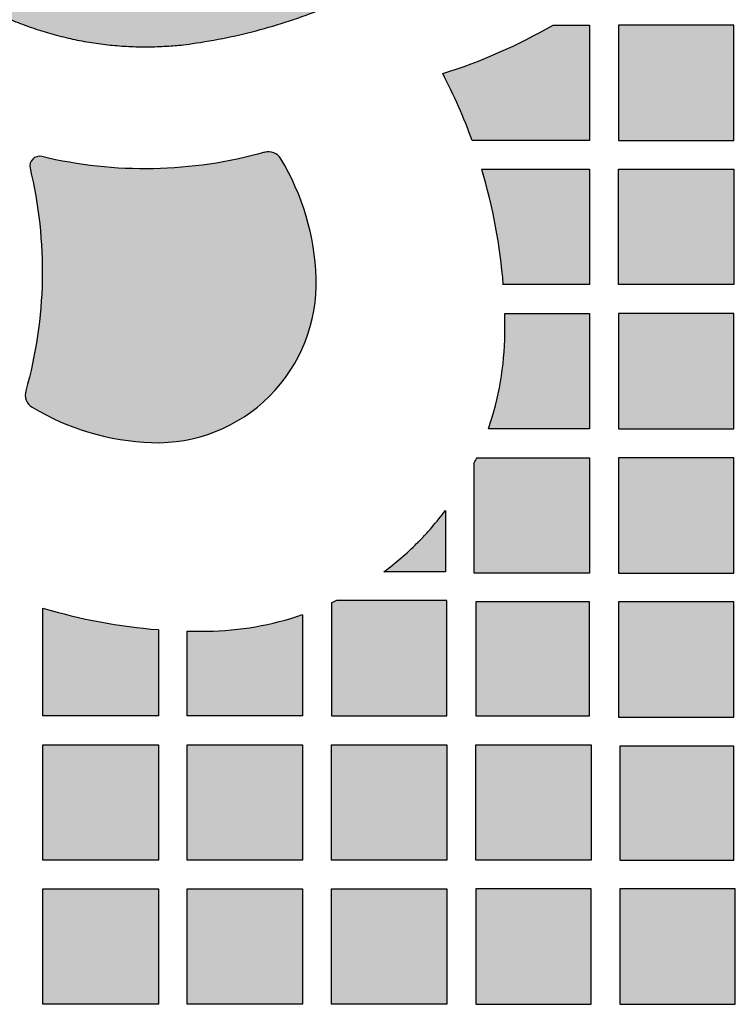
# Model space of a CAD drawing. Header units: millimetres. Extents: x -3873 to -97, y 912 to 4165.
# Tile 438 of 656: x -1611 to -1536, y 2775 to 2877. Entities that reach past the tile are written whole.
import ezdxf

# ---------------------------------------------------------------- set-up
doc = ezdxf.new("R2010")
doc.units = ezdxf.units.MM
doc.layers.add('pattern', color=7, linetype='Continuous', true_color=0x000000)

msp = doc.modelspace()

# ---------------------------------------------------------------- hatches: boundary and pattern name
at = {"layer": 'pattern'}
for points in [[(-1562.97, 2908.31), (-1562.97, 2908.28), (-1562.97, 2908.24), (-1562.97, 2908.2), (-1562.97, 2908.16), (-1562.98, 2908.12), (-1562.98, 2908.08), (-1562.98, 2908.04), (-1562.99, 2908), (-1562.99, 2907.96), (-1563, 2907.92), (-1563.01, 2907.88), (-1563.02, 2907.84), (-1563.03, 2907.8), (-1563.04, 2907.76), (-1563.05, 2907.73), (-1563.06, 2907.69), (-1563.07, 2907.65), (-1563.08, 2907.61), (-1563.1, 2907.57), (-1563.11, 2907.54), (-1563.12, 2907.5), (-1563.14, 2907.46), (-1563.16, 2907.43), (-1563.17, 2907.39), (-1563.19, 2907.36), (-1563.21, 2907.32), (-1563.23, 2907.29), (-1563.25, 2907.25), (-1563.27, 2907.22), (-1563.29, 2907.19), (-1563.31, 2907.16), (-1563.33, 2907.12), (-1563.96, 2906.24), (-1564.61, 2905.37), (-1565.27, 2904.51), (-1565.96, 2903.66), (-1566.66, 2902.82), (-1567.38, 2902), (-1568.11, 2901.18), (-1568.86, 2900.38), (-1569.63, 2899.59), (-1570.42, 2898.82), (-1571.22, 2898.06), (-1572.03, 2897.32), (-1572.86, 2896.59), (-1573.71, 2895.87), (-1574.57, 2895.18), (-1575.44, 2894.49), (-1576.32, 2893.83), (-1577.22, 2893.18), (-1578.13, 2892.55), (-1579.05, 2891.94), (-1579.98, 2891.35), (-1580.93, 2890.78), (-1581.88, 2890.22), (-1582.84, 2889.69), (-1583.81, 2889.17), (-1584.79, 2888.67), (-1585.77, 2888.19), (-1586.76, 2887.74), (-1587.76, 2887.3), (-1588.77, 2886.88), (-1589.78, 2886.48), (-1590.79, 2886.11), (-1591.56, 2885.84), (-1592.33, 2885.6), (-1593.11, 2885.37), (-1593.91, 2885.16), (-1594.71, 2884.97), (-1595.52, 2884.81), (-1596.34, 2884.66), (-1597.16, 2884.53), (-1597.99, 2884.43), (-1598.82, 2884.35), (-1599.65, 2884.29), (-1600.49, 2884.25), (-1601.33, 2884.23), (-1602.18, 2884.24), (-1603.02, 2884.27), (-1603.86, 2884.32), (-1604.7, 2884.39), (-1605.54, 2884.49), (-1606.37, 2884.61), (-1607.2, 2884.75), (-1608.02, 2884.91), (-1608.84, 2885.1), (-1609.65, 2885.3), (-1610.46, 2885.53), (-1611.25, 2885.78), (-1612.04, 2886.04), (-1612.81, 2886.33), (-1613.58, 2886.64), (-1614.33, 2886.96), (-1615.07, 2887.3), (-1615.8, 2887.66), (-1616.52, 2888.04), (-1616.53, 2888.04), (-1616.55, 2888.05), (-1616.57, 2888.06), (-1616.58, 2888.07), (-1616.6, 2888.08), (-1616.62, 2888.08), (-1616.64, 2888.09), (-1616.66, 2888.1), (-1616.67, 2888.1), (-1616.69, 2888.11), (-1616.71, 2888.12), (-1616.73, 2888.12), (-1616.75, 2888.13), (-1616.77, 2888.13), (-1616.79, 2888.14), (-1616.81, 2888.14), (-1616.83, 2888.14), (-1616.85, 2888.15), (-1616.87, 2888.15), (-1616.89, 2888.15), (-1616.91, 2888.15), (-1616.93, 2888.15), (-1616.95, 2888.16), (-1616.97, 2888.16), (-1616.99, 2888.16), (-1617.01, 2888.16), (-1617.03, 2888.16), (-1617.05, 2888.15), (-1617.07, 2888.15), (-1617.09, 2888.15), (-1617.12, 2888.15), (-1617.14, 2888.15), (-1617.16, 2888.14), (-1617.18, 2888.14), (-1617.2, 2888.13), (-1617.22, 2888.13), (-1617.24, 2888.13), (-1617.26, 2888.12), (-1617.28, 2888.11), (-1617.3, 2888.11), (-1617.32, 2888.1), (-1617.34, 2888.1), (-1617.36, 2888.09), (-1617.37, 2888.08), (-1617.39, 2888.07), (-1617.41, 2888.06), (-1617.43, 2888.06), (-1617.45, 2888.05), (-1617.47, 2888.04), (-1617.48, 2888.03), (-1617.5, 2888.02), (-1617.52, 2888.01), (-1617.53, 2888), (-1617.55, 2887.99), (-1617.57, 2887.97), (-1617.58, 2887.96), (-1617.6, 2887.95), (-1617.61, 2887.94), (-1617.63, 2887.93), (-1617.64, 2887.91), (-1617.66, 2887.9), (-1617.67, 2887.89), (-1617.69, 2887.88), (-1617.7, 2887.86), (-1621.25, 2884.31), (-1621.26, 2884.3), (-1621.28, 2884.28), (-1621.3, 2884.26), (-1621.32, 2884.24), (-1621.33, 2884.22), (-1621.35, 2884.2), (-1621.36, 2884.18), (-1621.38, 2884.16), (-1621.39, 2884.13), (-1621.4, 2884.11), (-1621.42, 2884.09), (-1621.43, 2884.07), (-1621.44, 2884.04), (-1621.45, 2884.02), (-1621.46, 2884), (-1621.47, 2883.97), (-1621.48, 2883.95), (-1621.49, 2883.92), (-1621.5, 2883.9), (-1621.5, 2883.87), (-1621.51, 2883.85), (-1621.52, 2883.82), (-1621.52, 2883.8), (-1621.53, 2883.77), (-1621.53, 2883.75), (-1621.53, 2883.72), (-1621.54, 2883.69), (-1621.54, 2883.67), (-1621.54, 2883.64), (-1621.54, 2883.62), (-1621.54, 2883.59), (-1621.54, 2883.57), (-1621.54, 2883.54), (-1621.54, 2883.52), (-1621.53, 2883.49), (-1621.53, 2883.47), (-1621.53, 2883.44), (-1621.52, 2883.42), (-1621.52, 2883.39), (-1621.51, 2883.37), (-1621.5, 2883.34), (-1621.5, 2883.32), (-1621.49, 2883.29), (-1621.48, 2883.27), (-1621.47, 2883.24), (-1621.46, 2883.22), (-1621.45, 2883.19), (-1621.44, 2883.17), (-1621.43, 2883.15), (-1621.42, 2883.12), (-1621.4, 2883.1), (-1621.39, 2883.08), (-1621.37, 2883.06), (-1621.36, 2883.04), (-1621.35, 2883.01), (-1621.33, 2882.99), (-1621.31, 2882.97), (-1621.3, 2882.95), (-1621.28, 2882.93), (-1621.26, 2882.92), (-1621.24, 2882.9), (-1621.23, 2882.88), (-1621.21, 2882.86), (-1621.19, 2882.85), (-1620.46, 2882.24), (-1619.71, 2881.66), (-1618.95, 2881.08), (-1618.16, 2880.53), (-1617.36, 2880), (-1616.54, 2879.48), (-1615.7, 2878.99), (-1614.85, 2878.52), (-1613.98, 2878.07), (-1613.1, 2877.64), (-1612.21, 2877.24), (-1611.3, 2876.85), (-1610.38, 2876.5), (-1609.45, 2876.17), (-1608.51, 2875.86), (-1607.57, 2875.58), (-1606.61, 2875.32), (-1605.65, 2875.09), (-1604.69, 2874.89), (-1603.72, 2874.72), (-1602.75, 2874.57), (-1601.77, 2874.45), (-1600.8, 2874.35), (-1599.82, 2874.28), (-1598.85, 2874.24), (-1597.88, 2874.22), (-1596.91, 2874.23), (-1595.95, 2874.27), (-1594.99, 2874.33), (-1594.04, 2874.42), (-1593.09, 2874.53), (-1592.16, 2874.66), (-1590.45, 2874.96), (-1588.75, 2875.3), (-1587.04, 2875.7), (-1585.34, 2876.15), (-1583.64, 2876.65), (-1581.95, 2877.2), (-1580.27, 2877.81), (-1578.6, 2878.48), (-1576.95, 2879.19), (-1575.31, 2879.96), (-1573.69, 2880.77), (-1572.1, 2881.64), (-1570.53, 2882.56), (-1568.98, 2883.53), (-1567.47, 2884.54), (-1565.98, 2885.6), (-1564.53, 2886.71), (-1563.11, 2887.86), (-1561.74, 2889.05), (-1560.39, 2890.28), (-1559.09, 2891.55), (-1557.84, 2892.86), (-1556.62, 2894.19), (-1555.45, 2895.57), (-1554.33, 2896.96), (-1553.25, 2898.39), (-1552.22, 2899.84), (-1551.24, 2901.32), (-1550.31, 2902.81), (-1549.43, 2904.33), (-1548.6, 2905.85), (-1547.82, 2907.39), (-1547.79, 2907.45), (-1547.77, 2907.5), (-1547.75, 2907.56), (-1547.73, 2907.61), (-1547.71, 2907.67), (-1547.69, 2907.72), (-1547.67, 2907.78), (-1547.66, 2907.84), (-1547.65, 2907.9), (-1547.64, 2907.96), (-1547.63, 2908.01), (-1547.62, 2908.07), (-1547.62, 2908.13), (-1547.62, 2908.19), (-1547.61, 2908.25), (-1547.61, 2908.37), (-1547.62, 2908.43), (-1547.62, 2908.48), (-1547.62, 2908.54), (-1547.63, 2908.6), (-1547.64, 2908.66), (-1547.65, 2908.72), (-1547.66, 2908.78), (-1547.67, 2908.84), (-1547.69, 2908.89), (-1547.71, 2908.95), (-1547.73, 2909.01), (-1547.75, 2909.06), (-1547.77, 2909.12), (-1547.79, 2909.17), (-1547.82, 2909.22), (-1548.6, 2910.76), (-1549.43, 2912.29), (-1550.31, 2913.81), (-1551.24, 2915.3), (-1552.22, 2916.78), (-1553.24, 2918.23), (-1554.32, 2919.66), (-1555.44, 2921.06), (-1556.61, 2922.43), (-1557.82, 2923.77), (-1559.08, 2925.08), (-1560.38, 2926.35), (-1561.72, 2927.58), (-1563.1, 2928.77), (-1564.51, 2929.92), (-1565.96, 2931.03), (-1567.45, 2932.09), (-1568.96, 2933.11), (-1570.51, 2934.08), (-1572.08, 2935), (-1573.67, 2935.87), (-1575.29, 2936.69), (-1576.92, 2937.45), (-1578.58, 2938.17), (-1580.25, 2938.83), (-1581.93, 2939.44), (-1583.62, 2940), (-1585.31, 2940.5), (-1587.01, 2940.95), (-1588.72, 2941.35), (-1590.42, 2941.7), (-1592.13, 2941.99), (-1593.06, 2942.13), (-1594.01, 2942.24), (-1594.96, 2942.33), (-1595.92, 2942.39), (-1596.88, 2942.43), (-1597.85, 2942.44), (-1598.82, 2942.42), (-1599.79, 2942.38), (-1600.77, 2942.31), (-1601.74, 2942.22), (-1602.72, 2942.1), (-1603.69, 2941.95), (-1604.66, 2941.77), (-1605.62, 2941.57), (-1606.59, 2941.35), (-1607.54, 2941.09), (-1608.49, 2940.81), (-1609.43, 2940.51), (-1610.35, 2940.17), (-1611.27, 2939.82), (-1612.18, 2939.44), (-1613.08, 2939.03), (-1613.96, 2938.61), (-1614.83, 2938.16), (-1615.68, 2937.68), (-1616.52, 2937.19), (-1617.34, 2936.68), (-1618.14, 2936.15), (-1618.92, 2935.59), (-1619.69, 2935.02), (-1620.44, 2934.44), (-1621.17, 2933.83), (-1621.19, 2933.82), (-1621.2, 2933.8), (-1621.22, 2933.78), (-1621.24, 2933.77), (-1621.26, 2933.75), (-1621.27, 2933.73), (-1621.29, 2933.71), (-1621.31, 2933.69), (-1621.32, 2933.67), (-1621.34, 2933.65), (-1621.35, 2933.62), (-1621.37, 2933.6), (-1621.38, 2933.58), (-1621.39, 2933.56), (-1621.41, 2933.53), (-1621.42, 2933.51), (-1621.43, 2933.49), (-1621.44, 2933.46), (-1621.45, 2933.44), (-1621.46, 2933.41), (-1621.47, 2933.39), (-1621.48, 2933.37), (-1621.48, 2933.34), (-1621.49, 2933.32), (-1621.49, 2933.29), (-1621.5, 2933.26), (-1621.5, 2933.24), (-1621.51, 2933.21), (-1621.51, 2933.19), (-1621.51, 2933.16), (-1621.52, 2933.14), (-1621.52, 2933.11), (-1621.52, 2933.09), (-1621.52, 2933.06), (-1621.52, 2933.04), (-1621.52, 2933.01), (-1621.52, 2932.99), (-1621.51, 2932.96), (-1621.51, 2932.94), (-1621.51, 2932.91), (-1621.5, 2932.88), (-1621.5, 2932.86), (-1621.49, 2932.83), (-1621.48, 2932.81), (-1621.48, 2932.78), (-1621.47, 2932.76), (-1621.46, 2932.73), (-1621.45, 2932.71), (-1621.44, 2932.69), (-1621.43, 2932.66), (-1621.42, 2932.64), (-1621.41, 2932.61), (-1621.4, 2932.59), (-1621.38, 2932.57), (-1621.37, 2932.55), (-1621.35, 2932.52), (-1621.34, 2932.5), (-1621.33, 2932.48), (-1621.31, 2932.46), (-1621.29, 2932.44), (-1621.28, 2932.42), (-1621.26, 2932.4), (-1621.24, 2932.38), (-1621.23, 2932.37), (-1617.68, 2928.81), (-1617.67, 2928.8), (-1617.65, 2928.79), (-1617.64, 2928.78), (-1617.63, 2928.76), (-1617.61, 2928.75), (-1617.6, 2928.74), (-1617.58, 2928.73), (-1617.57, 2928.71), (-1617.55, 2928.7), (-1617.53, 2928.69), (-1617.52, 2928.68), (-1617.5, 2928.67), (-1617.48, 2928.66), (-1617.47, 2928.65), (-1617.45, 2928.64), (-1617.43, 2928.63), (-1617.41, 2928.62), (-1617.39, 2928.61), (-1617.38, 2928.61), (-1617.36, 2928.6), (-1617.34, 2928.59), (-1617.32, 2928.58), (-1617.3, 2928.58), (-1617.28, 2928.57), (-1617.26, 2928.56), (-1617.24, 2928.56), (-1617.22, 2928.55), (-1617.2, 2928.55), (-1617.18, 2928.54), (-1617.16, 2928.54), (-1617.14, 2928.53), (-1617.12, 2928.53), (-1617.1, 2928.53), (-1617.08, 2928.53), (-1617.06, 2928.52), (-1617.04, 2928.52), (-1617.02, 2928.52), (-1616.99, 2928.52), (-1616.97, 2928.52), (-1616.95, 2928.52), (-1616.93, 2928.52), (-1616.91, 2928.52), (-1616.89, 2928.52), (-1616.87, 2928.53), (-1616.85, 2928.53), (-1616.83, 2928.53), (-1616.81, 2928.53), (-1616.79, 2928.54), (-1616.77, 2928.54), (-1616.75, 2928.55), (-1616.73, 2928.55), (-1616.71, 2928.56), (-1616.69, 2928.56), (-1616.67, 2928.57), (-1616.66, 2928.57), (-1616.64, 2928.58), (-1616.62, 2928.59), (-1616.6, 2928.59), (-1616.58, 2928.6), (-1616.57, 2928.61), (-1616.55, 2928.62), (-1616.53, 2928.62), (-1616.51, 2928.63), (-1616.5, 2928.64), (-1615.78, 2929.02), (-1615.05, 2929.37), (-1614.31, 2929.72), (-1613.56, 2930.04), (-1612.79, 2930.34), (-1612.02, 2930.63), (-1611.23, 2930.9), (-1610.44, 2931.14), (-1609.63, 2931.37), (-1608.82, 2931.57), (-1608, 2931.76), (-1607.18, 2931.92), (-1606.35, 2932.06), (-1605.52, 2932.18), (-1604.68, 2932.27), (-1603.84, 2932.35), (-1603, 2932.4), (-1602.16, 2932.43), (-1601.31, 2932.43), (-1600.47, 2932.41), (-1599.63, 2932.38), (-1598.8, 2932.31), (-1597.97, 2932.23), (-1597.14, 2932.13), (-1596.31, 2932), (-1595.5, 2931.85), (-1594.69, 2931.69), (-1593.89, 2931.5), (-1593.09, 2931.29), (-1592.31, 2931.06), (-1591.54, 2930.81), (-1590.77, 2930.55), (-1589.76, 2930.17), (-1588.75, 2929.77), (-1587.75, 2929.35), (-1586.75, 2928.91), (-1585.75, 2928.45), (-1584.77, 2927.98), (-1583.79, 2927.48), (-1582.82, 2926.96), (-1581.86, 2926.42), (-1580.91, 2925.87), (-1579.97, 2925.29), (-1579.04, 2924.7), (-1578.12, 2924.09), (-1577.21, 2923.46), (-1576.31, 2922.81), (-1575.43, 2922.15), (-1574.55, 2921.46), (-1573.7, 2920.77), (-1572.85, 2920.05), (-1572.02, 2919.32), (-1571.21, 2918.58), (-1570.41, 2917.82), (-1569.62, 2917.04), (-1568.86, 2916.25), (-1568.11, 2915.45), (-1567.37, 2914.64), (-1566.65, 2913.81), (-1565.95, 2912.97), (-1565.27, 2912.12), (-1564.6, 2911.26), (-1563.96, 2910.39), (-1563.33, 2909.51), (-1563.31, 2909.47), (-1563.29, 2909.44), (-1563.27, 2909.41), (-1563.25, 2909.38), (-1563.23, 2909.34), (-1563.21, 2909.31), (-1563.19, 2909.27), (-1563.17, 2909.24), (-1563.16, 2909.2), (-1563.14, 2909.17), (-1563.12, 2909.13), (-1563.11, 2909.09), (-1563.09, 2909.06), (-1563.08, 2909.02), (-1563.07, 2908.98), (-1563.06, 2908.94), (-1563.05, 2908.9), (-1563.04, 2908.87), (-1563.03, 2908.83), (-1563.02, 2908.79), (-1563.01, 2908.75), (-1563, 2908.71), (-1562.99, 2908.67), (-1562.99, 2908.63), (-1562.98, 2908.59), (-1562.98, 2908.55), (-1562.98, 2908.51), (-1562.97, 2908.47), (-1562.97, 2908.43), (-1562.97, 2908.39), (-1562.97, 2908.35)], [(-1566.86, 2871.43), (-1565.37, 2871.92), (-1563.89, 2872.45), (-1562.43, 2873.03), (-1560.98, 2873.64), (-1559.55, 2874.29), (-1558.14, 2874.98), (-1556.75, 2875.71), (-1555.38, 2876.48), (-1551.59, 2876.48), (-1551.58, 2864.48), (-1563.8, 2864.48), (-1564.48, 2866.25), (-1565.21, 2868), (-1566.01, 2869.73)], [(-1548.58, 2876.48), (-1548.58, 2864.48), (-1536.58, 2864.48), (-1536.59, 2876.48)], [(-1609.77, 2861.6), (-1609.45, 2860.18), (-1609.18, 2858.75), (-1608.95, 2857.31), (-1608.77, 2855.85), (-1608.63, 2854.39), (-1608.54, 2852.92), (-1608.5, 2851.45), (-1608.5, 2849.98), (-1608.56, 2848.51), (-1608.66, 2847.04), (-1608.8, 2845.58), (-1608.99, 2844.12), (-1609.23, 2842.68), (-1609.51, 2841.25), (-1609.84, 2839.83), (-1610.21, 2838.42), (-1610.22, 2838.4), (-1610.22, 2838.37), (-1610.23, 2838.34), (-1610.24, 2838.31), (-1610.24, 2838.28), (-1610.25, 2838.25), (-1610.25, 2838.22), (-1610.26, 2838.2), (-1610.26, 2838.17), (-1610.26, 2838.14), (-1610.26, 2838.11), (-1610.27, 2838.08), (-1610.27, 2838.05), (-1610.27, 2838.02), (-1610.27, 2837.98), (-1610.26, 2837.95), (-1610.26, 2837.92), (-1610.26, 2837.89), (-1610.26, 2837.86), (-1610.25, 2837.83), (-1610.25, 2837.8), (-1610.25, 2837.77), (-1610.24, 2837.74), (-1610.23, 2837.71), (-1610.23, 2837.68), (-1610.22, 2837.65), (-1610.21, 2837.62), (-1610.2, 2837.58), (-1610.19, 2837.55), (-1610.18, 2837.52), (-1610.17, 2837.49), (-1610.16, 2837.47), (-1610.15, 2837.44), (-1610.14, 2837.41), (-1610.12, 2837.38), (-1610.11, 2837.35), (-1610.09, 2837.32), (-1610.08, 2837.29), (-1610.06, 2837.27), (-1610.05, 2837.24), (-1610.03, 2837.21), (-1610.01, 2837.19), (-1610, 2837.16), (-1609.98, 2837.14), (-1609.96, 2837.11), (-1609.94, 2837.09), (-1609.92, 2837.06), (-1609.9, 2837.04), (-1609.88, 2837.02), (-1609.86, 2836.99), (-1609.84, 2836.97), (-1609.82, 2836.95), (-1609.8, 2836.93), (-1609.77, 2836.91), (-1609.75, 2836.89), (-1609.73, 2836.87), (-1609.71, 2836.85), (-1609.68, 2836.83), (-1609.66, 2836.81), (-1609.64, 2836.8), (-1609.61, 2836.78), (-1609.59, 2836.76), (-1609.56, 2836.75), (-1609.54, 2836.73), (-1608.84, 2836.33), (-1608.12, 2835.94), (-1607.39, 2835.57), (-1606.65, 2835.23), (-1605.9, 2834.91), (-1605.13, 2834.62), (-1604.35, 2834.35), (-1603.57, 2834.1), (-1602.78, 2833.88), (-1601.98, 2833.68), (-1601.18, 2833.51), (-1600.37, 2833.37), (-1599.56, 2833.25), (-1598.75, 2833.16), (-1597.94, 2833.09), (-1597.13, 2833.05), (-1596.72, 2833.04), (-1596.3, 2833.05), (-1595.88, 2833.06), (-1595.46, 2833.08), (-1595.05, 2833.11), (-1594.63, 2833.16), (-1594.21, 2833.21), (-1593.79, 2833.28), (-1593.37, 2833.36), (-1592.95, 2833.44), (-1592.53, 2833.54), (-1592.12, 2833.65), (-1591.71, 2833.77), (-1591.3, 2833.9), (-1590.89, 2834.05), (-1590.49, 2834.2), (-1590.09, 2834.36), (-1589.7, 2834.54), (-1589.31, 2834.72), (-1588.93, 2834.91), (-1588.55, 2835.11), (-1588.18, 2835.33), (-1587.81, 2835.55), (-1587.45, 2835.78), (-1587.1, 2836.02), (-1586.76, 2836.26), (-1586.42, 2836.52), (-1586.09, 2836.78), (-1585.77, 2837.05), (-1585.46, 2837.32), (-1585.15, 2837.61), (-1584.86, 2837.89), (-1584.57, 2838.19), (-1584.28, 2838.5), (-1584.01, 2838.81), (-1583.74, 2839.13), (-1583.48, 2839.46), (-1583.22, 2839.8), (-1582.98, 2840.14), (-1582.74, 2840.49), (-1582.51, 2840.85), (-1582.29, 2841.22), (-1582.08, 2841.59), (-1581.87, 2841.97), (-1581.68, 2842.35), (-1581.5, 2842.74), (-1581.32, 2843.13), (-1581.16, 2843.53), (-1581.01, 2843.93), (-1580.87, 2844.34), (-1580.74, 2844.75), (-1580.61, 2845.16), (-1580.5, 2845.57), (-1580.41, 2845.99), (-1580.32, 2846.41), (-1580.24, 2846.83), (-1580.18, 2847.24), (-1580.12, 2847.66), (-1580.08, 2848.08), (-1580.04, 2848.5), (-1580.02, 2848.92), (-1580.01, 2849.34), (-1580.01, 2849.76), (-1580.02, 2850.17), (-1580.06, 2850.98), (-1580.12, 2851.79), (-1580.22, 2852.6), (-1580.33, 2853.41), (-1580.48, 2854.22), (-1580.65, 2855.02), (-1580.84, 2855.82), (-1581.06, 2856.61), (-1581.31, 2857.39), (-1581.58, 2858.17), (-1581.88, 2858.94), (-1582.2, 2859.69), (-1582.54, 2860.43), (-1582.9, 2861.16), (-1583.29, 2861.88), (-1583.7, 2862.58), (-1583.71, 2862.6), (-1583.73, 2862.63), (-1583.75, 2862.65), (-1583.76, 2862.68), (-1583.78, 2862.7), (-1583.8, 2862.72), (-1583.81, 2862.75), (-1583.83, 2862.77), (-1583.85, 2862.79), (-1583.87, 2862.81), (-1583.89, 2862.84), (-1583.91, 2862.86), (-1583.94, 2862.88), (-1583.96, 2862.9), (-1583.98, 2862.92), (-1584, 2862.94), (-1584.03, 2862.96), (-1584.05, 2862.98), (-1584.08, 2863), (-1584.1, 2863.02), (-1584.13, 2863.04), (-1584.15, 2863.05), (-1584.18, 2863.07), (-1584.2, 2863.09), (-1584.23, 2863.1), (-1584.26, 2863.12), (-1584.29, 2863.13), (-1584.32, 2863.15), (-1584.34, 2863.16), (-1584.37, 2863.18), (-1584.4, 2863.19), (-1584.43, 2863.2), (-1584.46, 2863.21), (-1584.49, 2863.22), (-1584.52, 2863.23), (-1584.55, 2863.24), (-1584.58, 2863.25), (-1584.61, 2863.26), (-1584.64, 2863.27), (-1584.67, 2863.27), (-1584.7, 2863.28), (-1584.73, 2863.28), (-1584.76, 2863.29), (-1584.8, 2863.29), (-1584.83, 2863.3), (-1584.86, 2863.3), (-1584.89, 2863.3), (-1584.92, 2863.3), (-1584.95, 2863.3), (-1584.98, 2863.3), (-1585.01, 2863.3), (-1585.04, 2863.3), (-1585.07, 2863.3), (-1585.1, 2863.3), (-1585.13, 2863.3), (-1585.16, 2863.29), (-1585.19, 2863.29), (-1585.22, 2863.29), (-1585.25, 2863.28), (-1585.28, 2863.28), (-1585.31, 2863.27), (-1585.33, 2863.26), (-1585.36, 2863.26), (-1585.39, 2863.25), (-1586.79, 2862.88), (-1588.21, 2862.55), (-1589.64, 2862.27), (-1591.09, 2862.03), (-1592.54, 2861.84), (-1594.01, 2861.69), (-1595.48, 2861.59), (-1596.95, 2861.54), (-1598.42, 2861.54), (-1599.89, 2861.58), (-1601.36, 2861.67), (-1602.82, 2861.8), (-1604.27, 2861.99), (-1605.71, 2862.21), (-1607.14, 2862.49), (-1608.56, 2862.8), (-1608.59, 2862.81), (-1608.62, 2862.81), (-1608.65, 2862.82), (-1608.68, 2862.82), (-1608.71, 2862.83), (-1608.75, 2862.83), (-1608.78, 2862.83), (-1608.81, 2862.83), (-1608.84, 2862.83), (-1608.87, 2862.83), (-1608.91, 2862.82), (-1608.94, 2862.82), (-1608.97, 2862.81), (-1609, 2862.81), (-1609.03, 2862.8), (-1609.07, 2862.79), (-1609.1, 2862.78), (-1609.13, 2862.77), (-1609.16, 2862.76), (-1609.19, 2862.75), (-1609.22, 2862.73), (-1609.25, 2862.72), (-1609.28, 2862.71), (-1609.3, 2862.69), (-1609.33, 2862.67), (-1609.36, 2862.66), (-1609.38, 2862.64), (-1609.41, 2862.62), (-1609.43, 2862.6), (-1609.46, 2862.58), (-1609.48, 2862.56), (-1609.5, 2862.54), (-1609.52, 2862.51), (-1609.54, 2862.49), (-1609.56, 2862.47), (-1609.58, 2862.44), (-1609.6, 2862.42), (-1609.62, 2862.39), (-1609.64, 2862.37), (-1609.65, 2862.34), (-1609.67, 2862.31), (-1609.69, 2862.28), (-1609.7, 2862.25), (-1609.71, 2862.22), (-1609.73, 2862.19), (-1609.74, 2862.16), (-1609.75, 2862.13), (-1609.76, 2862.1), (-1609.77, 2862.07), (-1609.77, 2862.04), (-1609.78, 2862.01), (-1609.78, 2861.97), (-1609.79, 2861.94), (-1609.79, 2861.91), (-1609.79, 2861.88), (-1609.79, 2861.84), (-1609.79, 2861.81), (-1609.79, 2861.78), (-1609.79, 2861.75), (-1609.79, 2861.72), (-1609.78, 2861.69), (-1609.78, 2861.66), (-1609.77, 2861.63)], [(-1562.81, 2861.48), (-1551.58, 2861.48), (-1551.58, 2849.48), (-1560.56, 2849.48), (-1560.7, 2851), (-1560.88, 2852.51), (-1561.1, 2854.03), (-1561.36, 2855.54), (-1561.67, 2857.04), (-1562.01, 2858.53), (-1562.39, 2860.01)], [(-1548.58, 2861.48), (-1536.58, 2861.48), (-1536.58, 2849.48), (-1548.58, 2849.48)], [(-1560.39, 2844.4), (-1560.39, 2845.44), (-1560.41, 2846.48), (-1551.58, 2846.48), (-1551.58, 2834.48), (-1562.11, 2834.48), (-1561.91, 2835.07), (-1561.73, 2835.68), (-1561.55, 2836.28), (-1561.39, 2836.89), (-1561.23, 2837.51), (-1561.09, 2838.13), (-1560.97, 2838.75), (-1560.85, 2839.37), (-1560.75, 2840), (-1560.66, 2840.62), (-1560.59, 2841.25), (-1560.52, 2841.88), (-1560.47, 2842.51), (-1560.43, 2843.14), (-1560.41, 2843.77)], [(-1536.58, 2846.48), (-1548.58, 2846.48), (-1548.58, 2834.48), (-1536.58, 2834.48)], [(-1563.33, 2831.48), (-1551.58, 2831.48), (-1551.58, 2819.48), (-1563.58, 2819.48), (-1563.58, 2830.94)], [(-1536.58, 2831.48), (-1548.58, 2831.48), (-1548.58, 2819.48), (-1536.58, 2819.48)], [(-1572.96, 2819.62), (-1572.51, 2819.96), (-1572.07, 2820.31), (-1571.63, 2820.67), (-1571.19, 2821.04), (-1570.77, 2821.41), (-1570.35, 2821.79), (-1569.94, 2822.18), (-1569.53, 2822.57), (-1569.14, 2822.98), (-1568.75, 2823.39), (-1568.37, 2823.81), (-1567.99, 2824.23), (-1567.63, 2824.67), (-1567.27, 2825.11), (-1566.92, 2825.55), (-1566.58, 2826), (-1566.58, 2819.62)], [(-1608.43, 2815.84), (-1606.96, 2815.42), (-1605.48, 2815.04), (-1603.99, 2814.7), (-1602.49, 2814.4), (-1600.99, 2814.14), (-1599.47, 2813.92), (-1597.95, 2813.74), (-1596.43, 2813.6), (-1596.43, 2804.62), (-1608.43, 2804.62)], [(-1578.43, 2816.37), (-1578.43, 2804.62), (-1566.43, 2804.62), (-1566.43, 2816.62), (-1577.9, 2816.62)], [(-1563.43, 2816.48), (-1563.43, 2804.62), (-1551.58, 2804.62), (-1551.58, 2816.48)], [(-1536.58, 2816.48), (-1548.58, 2816.48), (-1548.58, 2804.48), (-1536.58, 2804.48)], [(-1593.43, 2813.45), (-1592.4, 2813.43), (-1591.36, 2813.43), (-1590.73, 2813.44), (-1590.1, 2813.47), (-1589.47, 2813.51), (-1588.84, 2813.56), (-1588.21, 2813.62), (-1587.58, 2813.7), (-1586.95, 2813.79), (-1586.33, 2813.89), (-1585.7, 2814.01), (-1585.08, 2814.13), (-1584.47, 2814.27), (-1583.85, 2814.42), (-1583.24, 2814.59), (-1582.63, 2814.77), (-1582.03, 2814.95), (-1581.43, 2815.15), (-1581.43, 2804.62), (-1593.43, 2804.62)], [(-1608.43, 2789.62), (-1608.43, 2801.62), (-1596.43, 2801.62), (-1596.43, 2789.62)], [(-1593.43, 2789.62), (-1593.43, 2801.62), (-1581.43, 2801.62), (-1581.43, 2789.62)], [(-1578.43, 2789.62), (-1578.43, 2801.62), (-1566.43, 2801.62), (-1566.43, 2789.62)], [(-1563.43, 2789.62), (-1563.43, 2801.62), (-1551.43, 2801.62), (-1551.43, 2789.62)], [(-1548.43, 2789.62), (-1536.58, 2789.62), (-1536.58, 2801.48), (-1548.43, 2801.48)], [(-1608.43, 2774.62), (-1608.43, 2786.62), (-1596.43, 2786.62), (-1596.43, 2774.62)], [(-1593.43, 2774.62), (-1593.43, 2786.62), (-1581.43, 2786.62), (-1581.43, 2774.62)], [(-1578.43, 2786.62), (-1566.43, 2786.62), (-1566.43, 2774.62), (-1578.43, 2774.62)], [(-1563.43, 2786.62), (-1563.43, 2774.62), (-1551.43, 2774.62), (-1551.43, 2786.62)], [(-1548.43, 2774.62), (-1536.43, 2774.62), (-1536.43, 2786.62), (-1548.43, 2786.62)]]:
    msp.add_hatch(color=256, dxfattribs=at).paths.add_polyline_path(points, flags=0)

# ---------------------------------------------------------------- linework, layer by layer
for points in [[(-1555.38, 2876.48), (-1551.59, 2876.48), (-1551.58, 2864.48), (-1563.8, 2864.48)], [(-1562.81, 2861.48), (-1551.58, 2861.48), (-1551.58, 2849.48), (-1560.56, 2849.48)], [(-1560.41, 2846.48), (-1551.58, 2846.48), (-1551.58, 2834.48), (-1562.11, 2834.48)], [(-1563.33, 2831.48), (-1551.58, 2831.48), (-1551.58, 2819.48), (-1563.58, 2819.48), (-1563.58, 2830.94)], [(-1566.58, 2826), (-1566.58, 2819.62), (-1572.96, 2819.62)], [(-1596.43, 2813.6), (-1596.43, 2804.62), (-1608.43, 2804.62), (-1608.43, 2815.84)], [(-1578.43, 2816.37), (-1578.43, 2804.62), (-1566.43, 2804.62), (-1566.43, 2816.62), (-1577.9, 2816.62)], [(-1581.43, 2815.15), (-1581.43, 2804.62), (-1593.43, 2804.62), (-1593.43, 2813.45)]]:
    msp.add_lwpolyline(points, dxfattribs=at)
for points in [[(-1548.58, 2876.48), (-1548.58, 2864.48), (-1536.58, 2864.48), (-1536.59, 2876.48)], [(-1548.58, 2861.48), (-1536.58, 2861.48), (-1536.58, 2849.48), (-1548.58, 2849.48)], [(-1536.58, 2846.48), (-1548.58, 2846.48), (-1548.58, 2834.48), (-1536.58, 2834.48)], [(-1536.58, 2831.48), (-1548.58, 2831.48), (-1548.58, 2819.48), (-1536.58, 2819.48)], [(-1563.43, 2816.48), (-1563.43, 2804.62), (-1551.58, 2804.62), (-1551.58, 2816.48)], [(-1536.58, 2816.48), (-1548.58, 2816.48), (-1548.58, 2804.48), (-1536.58, 2804.48)], [(-1608.43, 2789.62), (-1608.43, 2801.62), (-1596.43, 2801.62), (-1596.43, 2789.62)], [(-1593.43, 2789.62), (-1593.43, 2801.62), (-1581.43, 2801.62), (-1581.43, 2789.62)], [(-1578.43, 2789.62), (-1578.43, 2801.62), (-1566.43, 2801.62), (-1566.43, 2789.62)], [(-1563.43, 2789.62), (-1563.43, 2801.62), (-1551.43, 2801.62), (-1551.43, 2789.62)], [(-1548.43, 2789.62), (-1536.58, 2789.62), (-1536.58, 2801.48), (-1548.43, 2801.48)], [(-1608.43, 2774.62), (-1608.43, 2786.62), (-1596.43, 2786.62), (-1596.43, 2774.62)], [(-1593.43, 2774.62), (-1593.43, 2786.62), (-1581.43, 2786.62), (-1581.43, 2774.62)], [(-1578.43, 2786.62), (-1566.43, 2786.62), (-1566.43, 2774.62), (-1578.43, 2774.62)], [(-1563.43, 2786.62), (-1563.43, 2774.62), (-1551.43, 2774.62), (-1551.43, 2786.62)], [(-1548.43, 2774.62), (-1536.43, 2774.62), (-1536.43, 2786.62), (-1548.43, 2786.62)]]:
    msp.add_lwpolyline(points, close=True, dxfattribs=at)
for centre, radius, start, end in [((-1584.28, 2926.65), 57.9, 287.5176, 299.9499), ((-1617.54, 2845.02), 57.16, 19.8991, 27.518), ((-1608.79, 2861.83), 1, 76.5084, 135.0047), ((-1584.98, 2861.8), 1.5, 31.0931, 105.7035), ((-1608.79, 2861.83), 1, 135.0047, 193.501), ((-1605.73, 2849.29), 25.73, 1.9557, 31.0931), ((-1617.54, 2845.02), 57.16, 4.469, 16.7307), ((-1596.57, 2849.6), 16.56, 315.0047, 1.9557), ((-1617.54, 2845.02), 57.15, 359.3786, 1.4572), ((-1591.85, 2844.74), 31.46, 340.9525, 359.3786), ((-1608.77, 2838.02), 1.5, 164.3058, 238.9162), ((-1596.57, 2849.6), 16.56, 268.0536, 315.0047), ((-1596.25, 2858.77), 25.73, 238.9162, 268.0536), ((-1591.85, 2844.74), 31.46, 333.9733, 335.0569), ((-1591.85, 2844.74), 31.46, 315.1936, 323.4414), ((-1591.71, 2844.89), 31.46, 306.5679, 314.8157), ((-1591.99, 2870.58), 57.16, 253.2786, 265.5403), ((-1591.71, 2844.89), 31.46, 270.6308, 289.0569), ((-1591.99, 2870.58), 57.15, 268.5521, 270.6308)]:
    msp.add_arc(centre, radius, start, end, dxfattribs=at)
at = {"layer": 'pattern', "extrusion": (0, 0, -1)}
for centre, radius, start, end in [((1597.83, 2907.51), 45.98, 254.2965, 283.4916), ((1654.48, 2850.86), 45.98, 166.499, 195.6942), ((1591.71, 2844.89), 31.46, 243.964, 245.0475)]:
    msp.add_arc(centre, radius, start, end, dxfattribs=at)
at = {"layer": 'pattern'}
msp.add_rational_spline([(-1562.97, 2908.31), (-1562.96, 2907.65), (-1563.33, 2907.12), (-1573.73, 2892.27), (-1590.79, 2886.11), (-1604.09, 2881.3), (-1616.52, 2888.04), (-1617.17, 2888.39), (-1617.7, 2887.86), (-1619.47, 2886.09), (-1621.25, 2884.31), (-1621.56, 2884), (-1621.54, 2883.57), (-1621.52, 2883.13), (-1621.19, 2882.85), (-1608.55, 2872.08), (-1592.16, 2874.66), (-1561.47, 2879.49), (-1547.82, 2907.39), (-1547.61, 2907.83), (-1547.61, 2908.31)], [1, 0.951523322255, 1, 0.953366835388, 1, 0.912480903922, 1, 0.801557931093, 1, 1, 1, 0.916069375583, 1, 0.916069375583, 1, 0.908624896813, 1, 0.887050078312, 1, 0.972223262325, 1], degree=2, knots=[-356.705672, -356.705672, -356.705672, -355.455091, -355.455091, -320.325852, -320.325852, -293.750453, -293.750453, -292.468653, -292.468653, -287.450183, -287.450183, -286.624923, -286.624923, -285.799663, -285.799663, -254.682266, -254.682266, -197.395861, -197.395861, -196.450874, -196.450874, -196.450874], dxfattribs=at)

doc.saveas('drawing.dxf')
